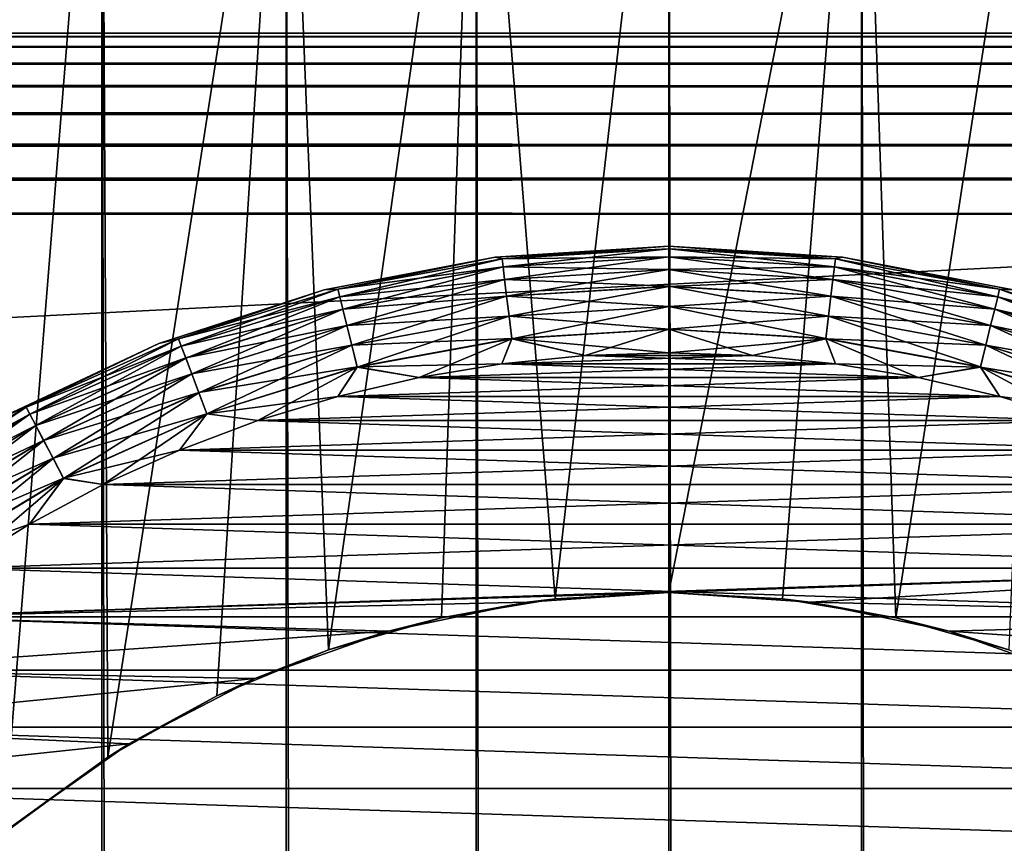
# Model space of a CAD drawing. Extents: x -265 to 265, y 0 to 1027.
# Tile 385 of 396: x 243.91 to 253.15, y 1007.4 to 1015.13. Entities that reach past the tile are written whole.
import ezdxf

# ---------------------------------------------------------------- set-up
doc = ezdxf.new("R2010")
doc.units = 0
doc.header["$LTSCALE"] = 65.185185
for name, color, linetype in [('10', 7, 'CONTINUOUS'), ('247', 7, 'CONTINUOUS'), ('248', 7, 'CONTINUOUS'), ('253', 7, 'CONTINUOUS'), ('254', 7, 'CONTINUOUS'), ('257', 7, 'CONTINUOUS'), ('258', 7, 'CONTINUOUS'), ('261', 7, 'CONTINUOUS'), ('262', 7, 'CONTINUOUS'), ('265', 7, 'CONTINUOUS'), ('266', 7, 'CONTINUOUS'), ('269', 7, 'CONTINUOUS'), ('270', 7, 'CONTINUOUS'), ('3', 7, 'CONTINUOUS'), ('4', 7, 'CONTINUOUS'), ('8', 7, 'CONTINUOUS'), ('9', 7, 'CONTINUOUS')]:
    doc.layers.add(name, color=color, linetype=linetype)

msp = doc.modelspace()

# ---------------------------------------------------------------- linework, layer by layer
at = {"layer": '10', "color": 7, "linetype": 'CONTINUOUS'}
for points in [[(263, 1015, 16.7), (-263, 1015, 16.7), (263, 1015, 23.3), (263, 1015, 16.7)], [(-263, 1015, 16.7), (-263, 1015, 23.3), (263, 1015, 23.3), (-263, 1015, 16.7)]]:
    msp.add_3dface(points, dxfattribs=at)
at = {"layer": '247', "color": 7, "linetype": 'CONTINUOUS'}
for points in [[(243.0292, 1, 13.2818), (244.6809, 1, 14.0252), (243.0292, 1019, 13.2818), (243.0292, 1, 13.2818)], [(243.0292, 1019, 13.2818), (244.6809, 1, 14.0252), (244.6809, 1019, 14.0252), (243.0292, 1019, 13.2818)], [(244.6809, 1, 14.0252), (246.4103, 1, 14.5641), (244.6809, 1019, 14.0252), (244.6809, 1, 14.0252)], [(244.6809, 1019, 14.0252), (246.4103, 1, 14.5641), (246.4103, 1019, 14.5641), (244.6809, 1019, 14.0252)], [(246.4103, 1, 14.5641), (248.1919, 1, 14.8906), (246.4103, 1019, 14.5641), (246.4103, 1, 14.5641)], [(246.4103, 1019, 14.5641), (248.1919, 1, 14.8906), (248.1919, 1019, 14.8906), (246.4103, 1019, 14.5641)], [(248.1919, 1, 14.8906), (250, 1, 15), (248.1919, 1019, 14.8906), (248.1919, 1, 14.8906)], [(248.1919, 1019, 14.8906), (250, 1, 15), (250, 1019, 15), (248.1919, 1019, 14.8906)], [(250, 1, 15), (251.8081, 1, 14.8906), (250, 1019, 15), (250, 1, 15)], [(250, 1019, 15), (251.8081, 1, 14.8906), (251.8081, 1019, 14.8906), (250, 1019, 15)], [(251.8081, 1, 14.8906), (253.5897, 1, 14.5641), (251.8081, 1019, 14.8906), (251.8081, 1, 14.8906)], [(251.8081, 1019, 14.8906), (253.5897, 1, 14.5641), (253.5897, 1019, 14.5641), (251.8081, 1019, 14.8906)]]:
    msp.add_3dface(points, dxfattribs=at)
at = {"layer": '248', "color": 7, "linetype": 'CONTINUOUS'}
for points in [[(243.0292, 1019, -13.2818), (244.6809, 1019, -14.0252), (243.7551, 1007.4876, -13.6382), (243.0292, 1019, -13.2818)], [(243.7551, 1007.4876, -13.6382), (244.6809, 1019, -14.0252), (244.7343, 1008.2058, -14.0454), (243.7551, 1007.4876, -13.6382)], [(244.6809, 1019, -14.0252), (246.4103, 1019, -14.5641), (244.7343, 1008.2058, -14.0454), (244.6809, 1019, -14.0252)], [(244.7343, 1008.2058, -14.0454), (246.4103, 1019, -14.5641), (245.7587, 1008.7792, -14.3879), (244.7343, 1008.2058, -14.0454)], [(245.7587, 1008.7792, -14.3879), (246.4103, 1019, -14.5641), (246.8073, 1009.2125, -14.6563), (245.7587, 1008.7792, -14.3879)], [(246.4103, 1019, -14.5641), (248.1919, 1019, -14.8906), (246.8073, 1009.2125, -14.6563), (246.4103, 1019, -14.5641)], [(246.8073, 1009.2125, -14.6563), (248.1919, 1019, -14.8906), (247.8679, 1009.514, -14.8477), (246.8073, 1009.2125, -14.6563)], [(247.8679, 1009.514, -14.8477), (248.1919, 1019, -14.8906), (248.9331, 1009.6914, -14.962), (247.8679, 1009.514, -14.8477)], [(248.1919, 1019, -14.8906), (250, 1019, -15), (248.9331, 1009.6914, -14.962), (248.1919, 1019, -14.8906)], [(248.9331, 1009.6914, -14.962), (250, 1019, -15), (250, 1009.75, -15), (248.9331, 1009.6914, -14.962)], [(250, 1019, -15), (251.8081, 1019, -14.8906), (250, 1009.75, -15), (250, 1019, -15)], [(250, 1009.75, -15), (251.8081, 1019, -14.8906), (251.0669, 1009.6914, -14.962), (250, 1009.75, -15)], [(251.0669, 1009.6914, -14.962), (251.8081, 1019, -14.8906), (252.1321, 1009.514, -14.8477), (251.0669, 1009.6914, -14.962)], [(251.8081, 1019, -14.8906), (253.5897, 1019, -14.5641), (252.1321, 1009.514, -14.8477), (251.8081, 1019, -14.8906)], [(252.1321, 1009.514, -14.8477), (253.5897, 1019, -14.5641), (253.1927, 1009.2125, -14.6563), (252.1321, 1009.514, -14.8477)]]:
    msp.add_3dface(points, dxfattribs=at)
at = {"layer": '253', "color": 7, "linetype": 'CONTINUOUS'}
for points in [[(248.9331, 1009.6914, -14.962), (250, 1009.75, -15), (248.6724, 1009.6592, -25), (248.9331, 1009.6914, -14.962)], [(248.6724, 1009.6592, -25), (250, 1009.75, -15), (250, 1009.75, -25), (248.6724, 1009.6592, -25)], [(247.3695, 1009.3884, -25), (247.8679, 1009.514, -14.8477), (248.6724, 1009.6592, -25), (247.3695, 1009.3884, -25)], [(247.8679, 1009.514, -14.8477), (248.9331, 1009.6914, -14.962), (248.6724, 1009.6592, -25), (247.8679, 1009.514, -14.8477)], [(246.8073, 1009.2125, -14.6563), (247.8679, 1009.514, -14.8477), (247.3695, 1009.3884, -25), (246.8073, 1009.2125, -14.6563)], [(246.1156, 1008.9428, -25), (246.8073, 1009.2125, -14.6563), (247.3695, 1009.3884, -25), (246.1156, 1008.9428, -25)], [(245.7587, 1008.7792, -14.3879), (246.8073, 1009.2125, -14.6563), (246.1156, 1008.9428, -25), (245.7587, 1008.7792, -14.3879)], [(244.9341, 1008.3306, -25), (245.7587, 1008.7792, -14.3879), (246.1156, 1008.9428, -25), (244.9341, 1008.3306, -25)], [(244.7343, 1008.2058, -14.0454), (245.7587, 1008.7792, -14.3879), (244.9341, 1008.3306, -25), (244.7343, 1008.2058, -14.0454)], [(243.8469, 1007.5632, -25), (244.7343, 1008.2058, -14.0454), (244.9341, 1008.3306, -25), (243.8469, 1007.5632, -25)], [(243.7551, 1007.4876, -13.6382), (244.7343, 1008.2058, -14.0454), (243.8469, 1007.5632, -25), (243.7551, 1007.4876, -13.6382)]]:
    msp.add_3dface(points, dxfattribs=at)
at = {"layer": '254', "color": 7, "linetype": 'CONTINUOUS'}
for points in [[(250, 1009.75, -15), (251.0669, 1009.6914, -14.962), (250, 1009.75, -25), (250, 1009.75, -15)], [(250, 1009.75, -25), (251.0669, 1009.6914, -14.962), (251.3276, 1009.6592, -25), (250, 1009.75, -25)], [(251.0669, 1009.6914, -14.962), (252.1321, 1009.514, -14.8477), (251.3276, 1009.6592, -25), (251.0669, 1009.6914, -14.962)], [(251.3276, 1009.6592, -25), (252.1321, 1009.514, -14.8477), (252.6305, 1009.3884, -25), (251.3276, 1009.6592, -25)], [(252.1321, 1009.514, -14.8477), (253.1927, 1009.2125, -14.6563), (252.6305, 1009.3884, -25), (252.1321, 1009.514, -14.8477)], [(252.6305, 1009.3884, -25), (253.1927, 1009.2125, -14.6563), (253.8844, 1008.9428, -25), (252.6305, 1009.3884, -25)]]:
    msp.add_3dface(points, dxfattribs=at)
at = {"layer": '257', "color": 7, "linetype": 'CONTINUOUS'}
for points in [[(249.2152, 1011.9743, -25), (248.4337, 1011.8973, -25), (250.7848, 1011.9743, -25), (249.2152, 1011.9743, -25)], [(250.7848, 1011.9743, -25), (248.4337, 1011.8973, -25), (251.5663, 1011.8973, -25), (250.7848, 1011.9743, -25)], [(250, 1012, -25), (249.2152, 1011.9743, -25), (250.7848, 1011.9743, -25), (250, 1012, -25)], [(248.4337, 1011.8973, -25), (247.659, 1011.7694, -25), (251.5663, 1011.8973, -25), (248.4337, 1011.8973, -25)], [(251.5663, 1011.8973, -25), (247.659, 1011.7694, -25), (252.341, 1011.7694, -25), (251.5663, 1011.8973, -25)], [(247.659, 1011.7694, -25), (246.8942, 1011.5911, -25), (252.341, 1011.7694, -25), (247.659, 1011.7694, -25)], [(252.341, 1011.7694, -25), (246.8942, 1011.5911, -25), (253.1058, 1011.5911, -25), (252.341, 1011.7694, -25)], [(246.8942, 1011.5911, -25), (246.1428, 1011.3632, -25), (253.1058, 1011.5911, -25), (246.8942, 1011.5911, -25)], [(253.1058, 1011.5911, -25), (246.1428, 1011.3632, -25), (253.8572, 1011.3632, -25), (253.1058, 1011.5911, -25)], [(246.1428, 1011.3632, -25), (245.4078, 1011.0866, -25), (253.8572, 1011.3632, -25), (246.1428, 1011.3632, -25)], [(253.8572, 1011.3632, -25), (245.4078, 1011.0866, -25), (254.5922, 1011.0866, -25), (253.8572, 1011.3632, -25)], [(245.4078, 1011.0866, -25), (244.6926, 1010.7625, -25), (254.5922, 1011.0866, -25), (245.4078, 1011.0866, -25)], [(254.5922, 1011.0866, -25), (244.6926, 1010.7625, -25), (255.3074, 1010.7625, -25), (254.5922, 1011.0866, -25)], [(244.6926, 1010.7625, -25), (244, 1010.3923, -25), (255.3074, 1010.7625, -25), (244.6926, 1010.7625, -25)], [(255.3074, 1010.7625, -25), (244, 1010.3923, -25), (256, 1010.3923, -25), (255.3074, 1010.7625, -25)], [(244, 1010.3923, -25), (243.3332, 1009.9777, -25), (256, 1010.3923, -25), (244, 1010.3923, -25)], [(256, 1010.3923, -25), (243.3332, 1009.9777, -25), (256.6668, 1009.9777, -25), (256, 1010.3923, -25)], [(242.6949, 1009.5203, -25), (250, 1009.75, -25), (256.6668, 1009.9777, -25), (242.6949, 1009.5203, -25)], [(243.3332, 1009.9777, -25), (242.6949, 1009.5203, -25), (256.6668, 1009.9777, -25), (243.3332, 1009.9777, -25)], [(250, 1009.75, -25), (251.3276, 1009.6592, -25), (256.6668, 1009.9777, -25), (250, 1009.75, -25)], [(256.6668, 1009.9777, -25), (251.3276, 1009.6592, -25), (257.3051, 1009.5203, -25), (256.6668, 1009.9777, -25)], [(248.6724, 1009.6592, -25), (250, 1009.75, -25), (242.6949, 1009.5203, -25), (248.6724, 1009.6592, -25)], [(247.3695, 1009.3884, -25), (248.6724, 1009.6592, -25), (242.6949, 1009.5203, -25), (247.3695, 1009.3884, -25)], [(251.3276, 1009.6592, -25), (252.6305, 1009.3884, -25), (257.3051, 1009.5203, -25), (251.3276, 1009.6592, -25)], [(242.0879, 1009.0221, -25), (247.3695, 1009.3884, -25), (242.6949, 1009.5203, -25), (242.0879, 1009.0221, -25)], [(257.3051, 1009.5203, -25), (252.6305, 1009.3884, -25), (257.9121, 1009.0221, -25), (257.3051, 1009.5203, -25)], [(246.1156, 1008.9428, -25), (247.3695, 1009.3884, -25), (242.0879, 1009.0221, -25), (246.1156, 1008.9428, -25)], [(252.6305, 1009.3884, -25), (253.8844, 1008.9428, -25), (257.9121, 1009.0221, -25), (252.6305, 1009.3884, -25)], [(241.5147, 1008.4853, -25), (246.1156, 1008.9428, -25), (242.0879, 1009.0221, -25), (241.5147, 1008.4853, -25)], [(244.9341, 1008.3306, -25), (246.1156, 1008.9428, -25), (241.5147, 1008.4853, -25), (244.9341, 1008.3306, -25)], [(240.9779, 1007.9122, -25), (244.9341, 1008.3306, -25), (241.5147, 1008.4853, -25), (240.9779, 1007.9122, -25)], [(243.8469, 1007.5632, -25), (244.9341, 1008.3306, -25), (240.9779, 1007.9122, -25), (243.8469, 1007.5632, -25)]]:
    msp.add_3dface(points, dxfattribs=at)
at = {"layer": '258', "color": 7, "linetype": 'CONTINUOUS'}
for points in [[(248.4337, 1011.8973, -75), (249.2152, 1011.9743, -75), (251.5663, 1011.8973, -75), (248.4337, 1011.8973, -75)], [(249.2152, 1011.9743, -75), (250, 1012, -75), (250.7848, 1011.9743, -75), (249.2152, 1011.9743, -75)], [(251.5663, 1011.8973, -75), (249.2152, 1011.9743, -75), (250.7848, 1011.9743, -75), (251.5663, 1011.8973, -75)], [(247.659, 1011.7694, -75), (248.4337, 1011.8973, -75), (252.341, 1011.7694, -75), (247.659, 1011.7694, -75)], [(252.341, 1011.7694, -75), (248.4337, 1011.8973, -75), (251.5663, 1011.8973, -75), (252.341, 1011.7694, -75)], [(246.8942, 1011.5911, -75), (247.659, 1011.7694, -75), (253.1058, 1011.5911, -75), (246.8942, 1011.5911, -75)], [(253.1058, 1011.5911, -75), (247.659, 1011.7694, -75), (252.341, 1011.7694, -75), (253.1058, 1011.5911, -75)], [(246.1428, 1011.3632, -75), (246.8942, 1011.5911, -75), (253.8572, 1011.3632, -75), (246.1428, 1011.3632, -75)], [(253.8572, 1011.3632, -75), (246.8942, 1011.5911, -75), (253.1058, 1011.5911, -75), (253.8572, 1011.3632, -75)], [(245.4078, 1011.0866, -75), (246.1428, 1011.3632, -75), (254.5922, 1011.0866, -75), (245.4078, 1011.0866, -75)], [(254.5922, 1011.0866, -75), (246.1428, 1011.3632, -75), (253.8572, 1011.3632, -75), (254.5922, 1011.0866, -75)], [(244.6926, 1010.7625, -75), (245.4078, 1011.0866, -75), (255.3074, 1010.7625, -75), (244.6926, 1010.7625, -75)], [(255.3074, 1010.7625, -75), (245.4078, 1011.0866, -75), (254.5922, 1011.0866, -75), (255.3074, 1010.7625, -75)], [(244, 1010.3923, -75), (244.6926, 1010.7625, -75), (256, 1010.3923, -75), (244, 1010.3923, -75)], [(256, 1010.3923, -75), (244.6926, 1010.7625, -75), (255.3074, 1010.7625, -75), (256, 1010.3923, -75)], [(243.3332, 1009.9777, -75), (244, 1010.3923, -75), (256.6668, 1009.9777, -75), (243.3332, 1009.9777, -75)], [(256.6668, 1009.9777, -75), (244, 1010.3923, -75), (256, 1010.3923, -75), (256.6668, 1009.9777, -75)], [(242.6949, 1009.5203, -75), (243.3332, 1009.9777, -75), (257.3051, 1009.5203, -75), (242.6949, 1009.5203, -75)], [(257.3051, 1009.5203, -75), (243.3332, 1009.9777, -75), (256.6668, 1009.9777, -75), (257.3051, 1009.5203, -75)], [(242.0879, 1009.0221, -75), (242.6949, 1009.5203, -75), (257.9121, 1009.0221, -75), (242.0879, 1009.0221, -75)], [(257.9121, 1009.0221, -75), (242.6949, 1009.5203, -75), (257.3051, 1009.5203, -75), (257.9121, 1009.0221, -75)], [(241.5147, 1008.4853, -75), (242.0879, 1009.0221, -75), (258.4853, 1008.4853, -75), (241.5147, 1008.4853, -75)], [(258.4853, 1008.4853, -75), (242.0879, 1009.0221, -75), (257.9121, 1009.0221, -75), (258.4853, 1008.4853, -75)], [(240.9779, 1007.9122, -75), (241.5147, 1008.4853, -75), (259.0221, 1007.9122, -75), (240.9779, 1007.9122, -75)], [(259.0221, 1007.9122, -75), (241.5147, 1008.4853, -75), (258.4853, 1008.4853, -75), (259.0221, 1007.9122, -75)], [(240.4798, 1007.3052, -75), (240.9779, 1007.9122, -75), (259.5202, 1007.3052, -75), (240.4798, 1007.3052, -75)], [(259.5202, 1007.3052, -75), (240.9779, 1007.9122, -75), (259.0221, 1007.9122, -75), (259.5202, 1007.3052, -75)]]:
    msp.add_3dface(points, dxfattribs=at)
at = {"layer": '261', "color": 7, "linetype": 'CONTINUOUS'}
for points in [[(250, 1013, -74), (248.3707, 1012.8975, -74), (250, 1013, -26), (250, 1013, -74)], [(250, 1013, -26), (248.3707, 1012.8975, -74), (248.3707, 1012.8975, -26), (250, 1013, -26)], [(248.3707, 1012.8975, -74), (246.767, 1012.5916, -74), (248.3707, 1012.8975, -26), (248.3707, 1012.8975, -74)], [(248.3707, 1012.8975, -26), (246.767, 1012.5916, -74), (246.767, 1012.5916, -26), (248.3707, 1012.8975, -26)], [(246.767, 1012.5916, -74), (245.2144, 1012.0871, -74), (246.767, 1012.5916, -26), (246.767, 1012.5916, -74)], [(246.767, 1012.5916, -26), (245.2144, 1012.0871, -74), (245.2144, 1012.0871, -26), (246.767, 1012.5916, -26)], [(245.2144, 1012.0871, -74), (243.7372, 1011.392, -74), (245.2144, 1012.0871, -26), (245.2144, 1012.0871, -74)], [(245.2144, 1012.0871, -26), (243.7372, 1011.392, -74), (243.7372, 1011.392, -26), (245.2144, 1012.0871, -26)]]:
    msp.add_3dface(points, dxfattribs=at)
at = {"layer": '262', "color": 7, "linetype": 'CONTINUOUS'}
for points in [[(250, 1013, -74), (250, 1013, -26), (251.6293, 1012.8975, -26), (250, 1013, -74)], [(251.6293, 1012.8975, -74), (250, 1013, -74), (251.6293, 1012.8975, -26), (251.6293, 1012.8975, -74)], [(253.233, 1012.5916, -74), (251.6293, 1012.8975, -74), (253.233, 1012.5916, -26), (253.233, 1012.5916, -74)], [(253.233, 1012.5916, -26), (251.6293, 1012.8975, -74), (251.6293, 1012.8975, -26), (253.233, 1012.5916, -26)]]:
    msp.add_3dface(points, dxfattribs=at)
at = {"layer": '265', "color": 7, "linetype": 'CONTINUOUS'}
for points in [[(248.3707, 1012.8975, -74), (250, 1013, -74), (248.436, 1012.8803, -74.2225), (248.3707, 1012.8975, -74)], [(250, 1013, -74), (250, 1012.9749, -74.2225), (248.436, 1012.8803, -74.2225), (250, 1013, -74)], [(250, 1012.9749, -74.2225), (248.445, 1012.8068, -74.4341), (248.436, 1012.8803, -74.2225), (250, 1012.9749, -74.2225)], [(250, 1012.9009, -74.4341), (248.445, 1012.8068, -74.4341), (250, 1012.9749, -74.2225), (250, 1012.9009, -74.4341)], [(246.767, 1012.5916, -74), (248.3707, 1012.8975, -74), (246.8949, 1012.5979, -74.2225), (246.767, 1012.5916, -74)], [(248.3707, 1012.8975, -74), (248.436, 1012.8803, -74.2225), (246.8949, 1012.5979, -74.2225), (248.3707, 1012.8975, -74)], [(248.436, 1012.8803, -74.2225), (246.9126, 1012.526, -74.4341), (246.8949, 1012.5979, -74.2225), (248.436, 1012.8803, -74.2225)], [(248.445, 1012.8068, -74.4341), (246.9126, 1012.526, -74.4341), (248.436, 1012.8803, -74.2225), (248.445, 1012.8068, -74.4341)], [(250, 1012.9009, -74.4341), (248.4594, 1012.6884, -74.6238), (248.445, 1012.8068, -74.4341), (250, 1012.9009, -74.4341)], [(250, 1012.7816, -74.6238), (248.4594, 1012.6884, -74.6238), (250, 1012.9009, -74.4341), (250, 1012.7816, -74.6238)], [(248.445, 1012.8068, -74.4341), (246.9412, 1012.4101, -74.6238), (246.9126, 1012.526, -74.4341), (248.445, 1012.8068, -74.4341)], [(248.4594, 1012.6884, -74.6238), (246.9412, 1012.4101, -74.6238), (248.445, 1012.8068, -74.4341), (248.4594, 1012.6884, -74.6238)], [(250, 1012.7816, -74.6238), (248.4785, 1012.5309, -74.7823), (248.4594, 1012.6884, -74.6238), (250, 1012.7816, -74.6238)], [(250, 1012.623, -74.7823), (248.4785, 1012.5309, -74.7823), (250, 1012.7816, -74.6238), (250, 1012.623, -74.7823)], [(248.4594, 1012.6884, -74.6238), (246.9791, 1012.2562, -74.7823), (246.9412, 1012.4101, -74.6238), (248.4594, 1012.6884, -74.6238)], [(248.4785, 1012.5309, -74.7823), (246.9791, 1012.2562, -74.7823), (248.4594, 1012.6884, -74.6238), (248.4785, 1012.5309, -74.7823)], [(250, 1012.623, -74.7823), (248.5014, 1012.3424, -74.9014), (248.4785, 1012.5309, -74.7823), (250, 1012.623, -74.7823)], [(250, 1012.4331, -74.9014), (248.5014, 1012.3424, -74.9014), (250, 1012.623, -74.7823), (250, 1012.4331, -74.9014)], [(245.2144, 1012.0871, -74), (246.767, 1012.5916, -74), (245.399, 1012.1318, -74.2225), (245.2144, 1012.0871, -74)], [(246.767, 1012.5916, -74), (246.8949, 1012.5979, -74.2225), (245.399, 1012.1318, -74.2225), (246.767, 1012.5916, -74)], [(246.8949, 1012.5979, -74.2225), (245.4253, 1012.0625, -74.4341), (245.399, 1012.1318, -74.2225), (246.8949, 1012.5979, -74.2225)], [(246.9126, 1012.526, -74.4341), (245.4253, 1012.0625, -74.4341), (246.8949, 1012.5979, -74.2225), (246.9126, 1012.526, -74.4341)], [(246.9126, 1012.526, -74.4341), (245.4676, 1011.951, -74.6238), (245.4253, 1012.0625, -74.4341), (246.9126, 1012.526, -74.4341)], [(246.9412, 1012.4101, -74.6238), (245.4676, 1011.951, -74.6238), (246.9126, 1012.526, -74.4341), (246.9412, 1012.4101, -74.6238)], [(248.4785, 1012.5309, -74.7823), (247.0246, 1012.0718, -74.9014), (246.9791, 1012.2562, -74.7823), (248.4785, 1012.5309, -74.7823)], [(248.5014, 1012.3424, -74.9014), (247.0246, 1012.0718, -74.9014), (248.4785, 1012.5309, -74.7823), (248.5014, 1012.3424, -74.9014)], [(250, 1012.4331, -74.9014), (248.5269, 1012.1323, -74.9752), (248.5014, 1012.3424, -74.9014), (250, 1012.4331, -74.9014)], [(250, 1012.2214, -74.9752), (248.5269, 1012.1323, -74.9752), (250, 1012.4331, -74.9014), (250, 1012.2214, -74.9752)], [(246.9412, 1012.4101, -74.6238), (245.5238, 1011.8027, -74.7823), (245.4676, 1011.951, -74.6238), (246.9412, 1012.4101, -74.6238)], [(246.9791, 1012.2562, -74.7823), (245.5238, 1011.8027, -74.7823), (246.9412, 1012.4101, -74.6238), (246.9791, 1012.2562, -74.7823)], [(248.5014, 1012.3424, -74.9014), (247.0752, 1011.8663, -74.9752), (247.0246, 1012.0718, -74.9014), (248.5014, 1012.3424, -74.9014)], [(248.5269, 1012.1323, -74.9752), (247.0752, 1011.8663, -74.9752), (248.5014, 1012.3424, -74.9014), (248.5269, 1012.1323, -74.9752)], [(246.9791, 1012.2562, -74.7823), (245.5912, 1011.6251, -74.9014), (245.5238, 1011.8027, -74.7823), (246.9791, 1012.2562, -74.7823)], [(247.0246, 1012.0718, -74.9014), (245.5912, 1011.6251, -74.9014), (246.9791, 1012.2562, -74.7823), (247.0246, 1012.0718, -74.9014)], [(250, 1012.2214, -74.9752), (249.2152, 1011.9743, -75), (248.5269, 1012.1323, -74.9752), (250, 1012.2214, -74.9752)], [(250, 1012, -75), (249.2152, 1011.9743, -75), (250, 1012.2214, -74.9752), (250, 1012, -75)], [(243.7372, 1011.392, -74), (245.2144, 1012.0871, -74), (243.9703, 1011.4887, -74.2225), (243.7372, 1011.392, -74)], [(245.2144, 1012.0871, -74), (245.399, 1012.1318, -74.2225), (243.9703, 1011.4887, -74.2225), (245.2144, 1012.0871, -74)], [(245.399, 1012.1318, -74.2225), (244.0047, 1011.4232, -74.4341), (243.9703, 1011.4887, -74.2225), (245.399, 1012.1318, -74.2225)], [(245.4253, 1012.0625, -74.4341), (244.0047, 1011.4232, -74.4341), (245.399, 1012.1318, -74.2225), (245.4253, 1012.0625, -74.4341)], [(245.4253, 1012.0625, -74.4341), (244.0601, 1011.3175, -74.6238), (244.0047, 1011.4232, -74.4341), (245.4253, 1012.0625, -74.4341)], [(245.4676, 1011.951, -74.6238), (244.0601, 1011.3175, -74.6238), (245.4253, 1012.0625, -74.4341), (245.4676, 1011.951, -74.6238)], [(247.0246, 1012.0718, -74.9014), (245.6662, 1011.4272, -74.9752), (245.5912, 1011.6251, -74.9014), (247.0246, 1012.0718, -74.9014)], [(247.0752, 1011.8663, -74.9752), (245.6662, 1011.4272, -74.9752), (247.0246, 1012.0718, -74.9014), (247.0752, 1011.8663, -74.9752)], [(248.5269, 1012.1323, -74.9752), (247.659, 1011.7694, -75), (247.0752, 1011.8663, -74.9752), (248.5269, 1012.1323, -74.9752)], [(248.4337, 1011.8973, -75), (247.659, 1011.7694, -75), (248.5269, 1012.1323, -74.9752), (248.4337, 1011.8973, -75)], [(249.2152, 1011.9743, -75), (248.4337, 1011.8973, -75), (248.5269, 1012.1323, -74.9752), (249.2152, 1011.9743, -75)], [(245.4676, 1011.951, -74.6238), (244.1338, 1011.1771, -74.7823), (244.0601, 1011.3175, -74.6238), (245.4676, 1011.951, -74.6238)], [(245.5238, 1011.8027, -74.7823), (244.1338, 1011.1771, -74.7823), (245.4676, 1011.951, -74.6238), (245.5238, 1011.8027, -74.7823)], [(247.0752, 1011.8663, -74.9752), (246.1428, 1011.3632, -75), (245.6662, 1011.4272, -74.9752), (247.0752, 1011.8663, -74.9752)], [(246.8942, 1011.5911, -75), (246.1428, 1011.3632, -75), (247.0752, 1011.8663, -74.9752), (246.8942, 1011.5911, -75)], [(247.659, 1011.7694, -75), (246.8942, 1011.5911, -75), (247.0752, 1011.8663, -74.9752), (247.659, 1011.7694, -75)], [(245.5238, 1011.8027, -74.7823), (244.2221, 1011.0089, -74.9014), (244.1338, 1011.1771, -74.7823), (245.5238, 1011.8027, -74.7823)], [(245.5912, 1011.6251, -74.9014), (244.2221, 1011.0089, -74.9014), (245.5238, 1011.8027, -74.7823), (245.5912, 1011.6251, -74.9014)], [(245.5912, 1011.6251, -74.9014), (244.3204, 1010.8215, -74.9752), (244.2221, 1011.0089, -74.9014), (245.5912, 1011.6251, -74.9014)], [(245.6662, 1011.4272, -74.9752), (244.3204, 1010.8215, -74.9752), (245.5912, 1011.6251, -74.9014), (245.6662, 1011.4272, -74.9752)], [(243.7372, 1011.392, -74), (243.9703, 1011.4887, -74.2225), (242.6294, 1010.6782, -74.2225), (243.7372, 1011.392, -74)], [(243.9703, 1011.4887, -74.2225), (242.6715, 1010.6172, -74.4341), (242.6294, 1010.6782, -74.2225), (243.9703, 1011.4887, -74.2225)], [(244.0047, 1011.4232, -74.4341), (242.6715, 1010.6172, -74.4341), (243.9703, 1011.4887, -74.2225), (244.0047, 1011.4232, -74.4341)], [(244.0047, 1011.4232, -74.4341), (242.7393, 1010.519, -74.6238), (242.6715, 1010.6172, -74.4341), (244.0047, 1011.4232, -74.4341)], [(244.0601, 1011.3175, -74.6238), (242.7393, 1010.519, -74.6238), (244.0047, 1011.4232, -74.4341), (244.0601, 1011.3175, -74.6238)], [(245.6662, 1011.4272, -74.9752), (244.6926, 1010.7625, -75), (244.3204, 1010.8215, -74.9752), (245.6662, 1011.4272, -74.9752)], [(245.4078, 1011.0866, -75), (244.6926, 1010.7625, -75), (245.6662, 1011.4272, -74.9752), (245.4078, 1011.0866, -75)], [(246.1428, 1011.3632, -75), (245.4078, 1011.0866, -75), (245.6662, 1011.4272, -74.9752), (246.1428, 1011.3632, -75)], [(244.0601, 1011.3175, -74.6238), (242.8293, 1010.3885, -74.7823), (242.7393, 1010.519, -74.6238), (244.0601, 1011.3175, -74.6238)], [(244.1338, 1011.1771, -74.7823), (242.8293, 1010.3885, -74.7823), (244.0601, 1011.3175, -74.6238), (244.1338, 1011.1771, -74.7823)], [(244.1338, 1011.1771, -74.7823), (242.9372, 1010.2322, -74.9014), (242.8293, 1010.3885, -74.7823), (244.1338, 1011.1771, -74.7823)], [(244.2221, 1011.0089, -74.9014), (242.9372, 1010.2322, -74.9014), (244.1338, 1011.1771, -74.7823), (244.2221, 1011.0089, -74.9014)], [(244.2221, 1011.0089, -74.9014), (243.0574, 1010.058, -74.9752), (242.9372, 1010.2322, -74.9014), (244.2221, 1011.0089, -74.9014)], [(244.3204, 1010.8215, -74.9752), (243.0574, 1010.058, -74.9752), (244.2221, 1011.0089, -74.9014), (244.3204, 1010.8215, -74.9752)], [(244.3204, 1010.8215, -74.9752), (243.3332, 1009.9777, -75), (243.0574, 1010.058, -74.9752), (244.3204, 1010.8215, -74.9752)], [(244, 1010.3923, -75), (243.3332, 1009.9777, -75), (244.3204, 1010.8215, -74.9752), (244, 1010.3923, -75)], [(244.6926, 1010.7625, -75), (244, 1010.3923, -75), (244.3204, 1010.8215, -74.9752), (244.6926, 1010.7625, -75)]]:
    msp.add_3dface(points, dxfattribs=at)
at = {"layer": '266', "color": 7, "linetype": 'CONTINUOUS'}
for points in [[(250, 1013, -74), (251.6293, 1012.8975, -74), (250, 1012.9749, -74.2225), (250, 1013, -74)], [(250, 1012.9749, -74.2225), (251.6293, 1012.8975, -74), (251.564, 1012.8803, -74.2225), (250, 1012.9749, -74.2225)], [(250, 1012.9009, -74.4341), (250, 1012.9749, -74.2225), (251.564, 1012.8803, -74.2225), (250, 1012.9009, -74.4341)], [(250, 1012.7816, -74.6238), (250, 1012.9009, -74.4341), (251.555, 1012.8068, -74.4341), (250, 1012.7816, -74.6238)], [(251.555, 1012.8068, -74.4341), (250, 1012.9009, -74.4341), (251.564, 1012.8803, -74.2225), (251.555, 1012.8068, -74.4341)], [(253.1051, 1012.5979, -74.2225), (251.555, 1012.8068, -74.4341), (251.564, 1012.8803, -74.2225), (253.1051, 1012.5979, -74.2225)], [(251.6293, 1012.8975, -74), (253.1051, 1012.5979, -74.2225), (251.564, 1012.8803, -74.2225), (251.6293, 1012.8975, -74)], [(251.6293, 1012.8975, -74), (253.233, 1012.5916, -74), (253.1051, 1012.5979, -74.2225), (251.6293, 1012.8975, -74)], [(251.5406, 1012.6884, -74.6238), (250, 1012.7816, -74.6238), (251.555, 1012.8068, -74.4341), (251.5406, 1012.6884, -74.6238)], [(253.0874, 1012.526, -74.4341), (251.5406, 1012.6884, -74.6238), (251.555, 1012.8068, -74.4341), (253.0874, 1012.526, -74.4341)], [(253.0874, 1012.526, -74.4341), (251.555, 1012.8068, -74.4341), (253.1051, 1012.5979, -74.2225), (253.0874, 1012.526, -74.4341)], [(250, 1012.623, -74.7823), (250, 1012.7816, -74.6238), (251.5406, 1012.6884, -74.6238), (250, 1012.623, -74.7823)], [(251.5215, 1012.5309, -74.7823), (250, 1012.623, -74.7823), (251.5406, 1012.6884, -74.6238), (251.5215, 1012.5309, -74.7823)], [(250, 1012.4331, -74.9014), (250, 1012.623, -74.7823), (251.5215, 1012.5309, -74.7823), (250, 1012.4331, -74.9014)], [(253.0588, 1012.4101, -74.6238), (251.5215, 1012.5309, -74.7823), (251.5406, 1012.6884, -74.6238), (253.0588, 1012.4101, -74.6238)], [(253.0588, 1012.4101, -74.6238), (251.5406, 1012.6884, -74.6238), (253.0874, 1012.526, -74.4341), (253.0588, 1012.4101, -74.6238)], [(251.4986, 1012.3424, -74.9014), (250, 1012.4331, -74.9014), (251.5215, 1012.5309, -74.7823), (251.4986, 1012.3424, -74.9014)], [(253.0209, 1012.2562, -74.7823), (251.4986, 1012.3424, -74.9014), (251.5215, 1012.5309, -74.7823), (253.0209, 1012.2562, -74.7823)], [(253.0209, 1012.2562, -74.7823), (251.5215, 1012.5309, -74.7823), (253.0588, 1012.4101, -74.6238), (253.0209, 1012.2562, -74.7823)], [(254.5747, 1012.0625, -74.4341), (253.0588, 1012.4101, -74.6238), (253.0874, 1012.526, -74.4341), (254.5747, 1012.0625, -74.4341)], [(254.601, 1012.1318, -74.2225), (253.0874, 1012.526, -74.4341), (253.1051, 1012.5979, -74.2225), (254.601, 1012.1318, -74.2225)], [(254.5747, 1012.0625, -74.4341), (253.0874, 1012.526, -74.4341), (254.601, 1012.1318, -74.2225), (254.5747, 1012.0625, -74.4341)], [(253.233, 1012.5916, -74), (254.601, 1012.1318, -74.2225), (253.1051, 1012.5979, -74.2225), (253.233, 1012.5916, -74)], [(250, 1012.2214, -74.9752), (250, 1012.4331, -74.9014), (251.4986, 1012.3424, -74.9014), (250, 1012.2214, -74.9752)], [(251.4731, 1012.1323, -74.9752), (250, 1012.2214, -74.9752), (251.4986, 1012.3424, -74.9014), (251.4731, 1012.1323, -74.9752)], [(252.9754, 1012.0718, -74.9014), (251.4731, 1012.1323, -74.9752), (251.4986, 1012.3424, -74.9014), (252.9754, 1012.0718, -74.9014)], [(252.9754, 1012.0718, -74.9014), (251.4986, 1012.3424, -74.9014), (253.0209, 1012.2562, -74.7823), (252.9754, 1012.0718, -74.9014)], [(254.5324, 1011.951, -74.6238), (253.0209, 1012.2562, -74.7823), (253.0588, 1012.4101, -74.6238), (254.5324, 1011.951, -74.6238)], [(254.5324, 1011.951, -74.6238), (253.0588, 1012.4101, -74.6238), (254.5747, 1012.0625, -74.4341), (254.5324, 1011.951, -74.6238)], [(254.4762, 1011.8027, -74.7823), (252.9754, 1012.0718, -74.9014), (253.0209, 1012.2562, -74.7823), (254.4762, 1011.8027, -74.7823)], [(254.4762, 1011.8027, -74.7823), (253.0209, 1012.2562, -74.7823), (254.5324, 1011.951, -74.6238), (254.4762, 1011.8027, -74.7823)], [(250, 1012, -75), (250, 1012.2214, -74.9752), (251.4731, 1012.1323, -74.9752), (250, 1012, -75)], [(250.7848, 1011.9743, -75), (250, 1012, -75), (251.4731, 1012.1323, -74.9752), (250.7848, 1011.9743, -75)], [(251.5663, 1011.8973, -75), (250.7848, 1011.9743, -75), (251.4731, 1012.1323, -74.9752), (251.5663, 1011.8973, -75)], [(252.9248, 1011.8663, -74.9752), (251.5663, 1011.8973, -75), (251.4731, 1012.1323, -74.9752), (252.9248, 1011.8663, -74.9752)], [(252.9248, 1011.8663, -74.9752), (251.4731, 1012.1323, -74.9752), (252.9754, 1012.0718, -74.9014), (252.9248, 1011.8663, -74.9752)], [(254.4088, 1011.6251, -74.9014), (252.9248, 1011.8663, -74.9752), (252.9754, 1012.0718, -74.9014), (254.4088, 1011.6251, -74.9014)], [(254.4088, 1011.6251, -74.9014), (252.9754, 1012.0718, -74.9014), (254.4762, 1011.8027, -74.7823), (254.4088, 1011.6251, -74.9014)], [(252.341, 1011.7694, -75), (251.5663, 1011.8973, -75), (252.9248, 1011.8663, -74.9752), (252.341, 1011.7694, -75)], [(253.1058, 1011.5911, -75), (252.341, 1011.7694, -75), (252.9248, 1011.8663, -74.9752), (253.1058, 1011.5911, -75)], [(254.3338, 1011.4272, -74.9752), (253.1058, 1011.5911, -75), (252.9248, 1011.8663, -74.9752), (254.3338, 1011.4272, -74.9752)], [(254.3338, 1011.4272, -74.9752), (252.9248, 1011.8663, -74.9752), (254.4088, 1011.6251, -74.9014), (254.3338, 1011.4272, -74.9752)], [(253.8572, 1011.3632, -75), (253.1058, 1011.5911, -75), (254.3338, 1011.4272, -74.9752), (253.8572, 1011.3632, -75)]]:
    msp.add_3dface(points, dxfattribs=at)
at = {"layer": '269', "color": 7, "linetype": 'CONTINUOUS'}
for points in [[(250, 1013, -26), (248.3707, 1012.8975, -26), (250, 1012.9752, -25.7786), (250, 1013, -26)], [(248.3707, 1012.8975, -26), (248.436, 1012.8806, -25.7786), (250, 1012.9752, -25.7786), (248.3707, 1012.8975, -26)], [(248.436, 1012.8806, -25.7786), (250, 1012.9014, -25.5669), (250, 1012.9752, -25.7786), (248.436, 1012.8806, -25.7786)], [(248.3707, 1012.8975, -26), (246.767, 1012.5916, -26), (246.8948, 1012.5981, -25.7786), (248.3707, 1012.8975, -26)], [(248.3707, 1012.8975, -26), (246.8948, 1012.5981, -25.7786), (248.436, 1012.8806, -25.7786), (248.3707, 1012.8975, -26)], [(246.8948, 1012.5981, -25.7786), (248.4449, 1012.8073, -25.5669), (248.436, 1012.8806, -25.7786), (246.8948, 1012.5981, -25.7786)], [(248.4449, 1012.8073, -25.5669), (250, 1012.9014, -25.5669), (248.436, 1012.8806, -25.7786), (248.4449, 1012.8073, -25.5669)], [(248.4449, 1012.8073, -25.5669), (250, 1012.7823, -25.377), (250, 1012.9014, -25.5669), (248.4449, 1012.8073, -25.5669)], [(246.9125, 1012.5265, -25.5669), (248.4449, 1012.8073, -25.5669), (246.8948, 1012.5981, -25.7786), (246.9125, 1012.5265, -25.5669)], [(246.9125, 1012.5265, -25.5669), (248.4593, 1012.6891, -25.377), (248.4449, 1012.8073, -25.5669), (246.9125, 1012.5265, -25.5669)], [(248.4593, 1012.6891, -25.377), (250, 1012.7823, -25.377), (248.4449, 1012.8073, -25.5669), (248.4593, 1012.6891, -25.377)], [(248.4593, 1012.6891, -25.377), (250, 1012.6238, -25.2184), (250, 1012.7823, -25.377), (248.4593, 1012.6891, -25.377)], [(246.767, 1012.5916, -26), (245.3989, 1012.132, -25.7786), (246.8948, 1012.5981, -25.7786), (246.767, 1012.5916, -26)], [(245.3989, 1012.132, -25.7786), (246.9125, 1012.5265, -25.5669), (246.8948, 1012.5981, -25.7786), (245.3989, 1012.132, -25.7786)], [(246.941, 1012.4108, -25.377), (248.4593, 1012.6891, -25.377), (246.9125, 1012.5265, -25.5669), (246.941, 1012.4108, -25.377)], [(246.941, 1012.4108, -25.377), (248.4784, 1012.5318, -25.2184), (248.4593, 1012.6891, -25.377), (246.941, 1012.4108, -25.377)], [(248.4784, 1012.5318, -25.2184), (250, 1012.6238, -25.2184), (248.4593, 1012.6891, -25.377), (248.4784, 1012.5318, -25.2184)], [(248.4784, 1012.5318, -25.2184), (250, 1012.4341, -25.0991), (250, 1012.6238, -25.2184), (248.4784, 1012.5318, -25.2184)], [(246.767, 1012.5916, -26), (245.2144, 1012.0871, -26), (245.3989, 1012.132, -25.7786), (246.767, 1012.5916, -26)], [(245.4251, 1012.063, -25.5669), (246.9125, 1012.5265, -25.5669), (245.3989, 1012.132, -25.7786), (245.4251, 1012.063, -25.5669)], [(245.4251, 1012.063, -25.5669), (246.941, 1012.4108, -25.377), (246.9125, 1012.5265, -25.5669), (245.4251, 1012.063, -25.5669)], [(246.9789, 1012.257, -25.2184), (248.4784, 1012.5318, -25.2184), (246.941, 1012.4108, -25.377), (246.9789, 1012.257, -25.2184)], [(246.9789, 1012.257, -25.2184), (248.5012, 1012.3434, -25.0991), (248.4784, 1012.5318, -25.2184), (246.9789, 1012.257, -25.2184)], [(248.5012, 1012.3434, -25.0991), (250, 1012.4341, -25.0991), (248.4784, 1012.5318, -25.2184), (248.5012, 1012.3434, -25.0991)], [(248.5012, 1012.3434, -25.0991), (250, 1012.2225, -25.0251), (250, 1012.4341, -25.0991), (248.5012, 1012.3434, -25.0991)], [(245.4674, 1011.9516, -25.377), (246.941, 1012.4108, -25.377), (245.4251, 1012.063, -25.5669), (245.4674, 1011.9516, -25.377)], [(245.4674, 1011.9516, -25.377), (246.9789, 1012.257, -25.2184), (246.941, 1012.4108, -25.377), (245.4674, 1011.9516, -25.377)], [(247.0243, 1012.0728, -25.0991), (248.5012, 1012.3434, -25.0991), (246.9789, 1012.257, -25.2184), (247.0243, 1012.0728, -25.0991)], [(247.0243, 1012.0728, -25.0991), (248.5267, 1012.1334, -25.0251), (248.5012, 1012.3434, -25.0991), (247.0243, 1012.0728, -25.0991)], [(248.5267, 1012.1334, -25.0251), (250, 1012.2225, -25.0251), (248.5012, 1012.3434, -25.0991), (248.5267, 1012.1334, -25.0251)], [(245.5235, 1011.8035, -25.2184), (246.9789, 1012.257, -25.2184), (245.4674, 1011.9516, -25.377), (245.5235, 1011.8035, -25.2184)], [(245.5235, 1011.8035, -25.2184), (247.0243, 1012.0728, -25.0991), (246.9789, 1012.257, -25.2184), (245.5235, 1011.8035, -25.2184)], [(248.5267, 1012.1334, -25.0251), (250, 1012, -25), (250, 1012.2225, -25.0251), (248.5267, 1012.1334, -25.0251)], [(245.2144, 1012.0871, -26), (243.7372, 1011.392, -26), (243.9701, 1011.4889, -25.7786), (245.2144, 1012.0871, -26)], [(245.2144, 1012.0871, -26), (243.9701, 1011.4889, -25.7786), (245.3989, 1012.132, -25.7786), (245.2144, 1012.0871, -26)], [(243.9701, 1011.4889, -25.7786), (245.4251, 1012.063, -25.5669), (245.3989, 1012.132, -25.7786), (243.9701, 1011.4889, -25.7786)], [(244.0044, 1011.4236, -25.5669), (245.4251, 1012.063, -25.5669), (243.9701, 1011.4889, -25.7786), (244.0044, 1011.4236, -25.5669)], [(244.0044, 1011.4236, -25.5669), (245.4674, 1011.9516, -25.377), (245.4251, 1012.063, -25.5669), (244.0044, 1011.4236, -25.5669)], [(245.5908, 1011.6261, -25.0991), (247.0243, 1012.0728, -25.0991), (245.5235, 1011.8035, -25.2184), (245.5908, 1011.6261, -25.0991)], [(245.5908, 1011.6261, -25.0991), (247.075, 1011.8674, -25.0251), (247.0243, 1012.0728, -25.0991), (245.5908, 1011.6261, -25.0991)], [(247.075, 1011.8674, -25.0251), (248.5267, 1012.1334, -25.0251), (247.0243, 1012.0728, -25.0991), (247.075, 1011.8674, -25.0251)], [(247.075, 1011.8674, -25.0251), (248.4337, 1011.8973, -25), (248.5267, 1012.1334, -25.0251), (247.075, 1011.8674, -25.0251)], [(248.4337, 1011.8973, -25), (249.2152, 1011.9743, -25), (248.5267, 1012.1334, -25.0251), (248.4337, 1011.8973, -25)], [(249.2152, 1011.9743, -25), (250, 1012, -25), (248.5267, 1012.1334, -25.0251), (249.2152, 1011.9743, -25)], [(244.0598, 1011.3181, -25.377), (245.4674, 1011.9516, -25.377), (244.0044, 1011.4236, -25.5669), (244.0598, 1011.3181, -25.377)], [(244.0598, 1011.3181, -25.377), (245.5235, 1011.8035, -25.2184), (245.4674, 1011.9516, -25.377), (244.0598, 1011.3181, -25.377)], [(245.6658, 1011.4283, -25.0251), (247.075, 1011.8674, -25.0251), (245.5908, 1011.6261, -25.0991), (245.6658, 1011.4283, -25.0251)], [(245.6658, 1011.4283, -25.0251), (246.8942, 1011.5911, -25), (247.075, 1011.8674, -25.0251), (245.6658, 1011.4283, -25.0251)], [(246.8942, 1011.5911, -25), (247.659, 1011.7694, -25), (247.075, 1011.8674, -25.0251), (246.8942, 1011.5911, -25)], [(247.659, 1011.7694, -25), (248.4337, 1011.8973, -25), (247.075, 1011.8674, -25.0251), (247.659, 1011.7694, -25)], [(244.1334, 1011.1779, -25.2184), (245.5235, 1011.8035, -25.2184), (244.0598, 1011.3181, -25.377), (244.1334, 1011.1779, -25.2184)], [(244.1334, 1011.1779, -25.2184), (245.5908, 1011.6261, -25.0991), (245.5235, 1011.8035, -25.2184), (244.1334, 1011.1779, -25.2184)], [(244.2216, 1011.0098, -25.0991), (245.5908, 1011.6261, -25.0991), (244.1334, 1011.1779, -25.2184), (244.2216, 1011.0098, -25.0991)], [(244.2216, 1011.0098, -25.0991), (245.6658, 1011.4283, -25.0251), (245.5908, 1011.6261, -25.0991), (244.2216, 1011.0098, -25.0991)], [(246.1428, 1011.3632, -25), (246.8942, 1011.5911, -25), (245.6658, 1011.4283, -25.0251), (246.1428, 1011.3632, -25)], [(243.7372, 1011.392, -26), (242.6293, 1010.6784, -25.7786), (243.9701, 1011.4889, -25.7786), (243.7372, 1011.392, -26)], [(242.6293, 1010.6784, -25.7786), (244.0044, 1011.4236, -25.5669), (243.9701, 1011.4889, -25.7786), (242.6293, 1010.6784, -25.7786)], [(242.6712, 1010.6176, -25.5669), (244.0044, 1011.4236, -25.5669), (242.6293, 1010.6784, -25.7786), (242.6712, 1010.6176, -25.5669)], [(242.6712, 1010.6176, -25.5669), (244.0598, 1011.3181, -25.377), (244.0044, 1011.4236, -25.5669), (242.6712, 1010.6176, -25.5669)], [(244.3199, 1010.8225, -25.0251), (245.6658, 1011.4283, -25.0251), (244.2216, 1011.0098, -25.0991), (244.3199, 1010.8225, -25.0251)], [(244.3199, 1010.8225, -25.0251), (245.4078, 1011.0866, -25), (245.6658, 1011.4283, -25.0251), (244.3199, 1010.8225, -25.0251)], [(245.4078, 1011.0866, -25), (246.1428, 1011.3632, -25), (245.6658, 1011.4283, -25.0251), (245.4078, 1011.0866, -25)], [(242.7389, 1010.5196, -25.377), (244.0598, 1011.3181, -25.377), (242.6712, 1010.6176, -25.5669), (242.7389, 1010.5196, -25.377)], [(242.7389, 1010.5196, -25.377), (244.1334, 1011.1779, -25.2184), (244.0598, 1011.3181, -25.377), (242.7389, 1010.5196, -25.377)], [(242.8288, 1010.3892, -25.2184), (244.1334, 1011.1779, -25.2184), (242.7389, 1010.5196, -25.377), (242.8288, 1010.3892, -25.2184)], [(242.8288, 1010.3892, -25.2184), (244.2216, 1011.0098, -25.0991), (244.1334, 1011.1779, -25.2184), (242.8288, 1010.3892, -25.2184)], [(244.6926, 1010.7625, -25), (245.4078, 1011.0866, -25), (244.3199, 1010.8225, -25.0251), (244.6926, 1010.7625, -25)], [(242.9366, 1010.2331, -25.0991), (244.2216, 1011.0098, -25.0991), (242.8288, 1010.3892, -25.2184), (242.9366, 1010.2331, -25.0991)], [(242.9366, 1010.2331, -25.0991), (244.3199, 1010.8225, -25.0251), (244.2216, 1011.0098, -25.0991), (242.9366, 1010.2331, -25.0991)], [(243.0568, 1010.0589, -25.0251), (244.3199, 1010.8225, -25.0251), (242.9366, 1010.2331, -25.0991), (243.0568, 1010.0589, -25.0251)], [(243.0568, 1010.0589, -25.0251), (244, 1010.3923, -25), (244.3199, 1010.8225, -25.0251), (243.0568, 1010.0589, -25.0251)], [(244, 1010.3923, -25), (244.6926, 1010.7625, -25), (244.3199, 1010.8225, -25.0251), (244, 1010.3923, -25)], [(243.3332, 1009.9777, -25), (244, 1010.3923, -25), (243.0568, 1010.0589, -25.0251), (243.3332, 1009.9777, -25)]]:
    msp.add_3dface(points, dxfattribs=at)
at = {"layer": '270', "color": 7, "linetype": 'CONTINUOUS'}
for points in [[(251.6293, 1012.8975, -26), (250, 1013, -26), (251.564, 1012.8806, -25.7786), (251.6293, 1012.8975, -26)], [(250, 1013, -26), (250, 1012.9752, -25.7786), (251.564, 1012.8806, -25.7786), (250, 1013, -26)], [(250, 1012.9752, -25.7786), (250, 1012.9014, -25.5669), (251.5551, 1012.8073, -25.5669), (250, 1012.9752, -25.7786)], [(250, 1012.9752, -25.7786), (251.5551, 1012.8073, -25.5669), (251.564, 1012.8806, -25.7786), (250, 1012.9752, -25.7786)], [(250, 1012.9014, -25.5669), (250, 1012.7823, -25.377), (251.5407, 1012.6891, -25.377), (250, 1012.9014, -25.5669)], [(250, 1012.9014, -25.5669), (251.5407, 1012.6891, -25.377), (251.5551, 1012.8073, -25.5669), (250, 1012.9014, -25.5669)], [(251.5551, 1012.8073, -25.5669), (253.0875, 1012.5265, -25.5669), (251.564, 1012.8806, -25.7786), (251.5551, 1012.8073, -25.5669)], [(251.6293, 1012.8975, -26), (251.564, 1012.8806, -25.7786), (253.1052, 1012.5981, -25.7786), (251.6293, 1012.8975, -26)], [(251.564, 1012.8806, -25.7786), (253.0875, 1012.5265, -25.5669), (253.1052, 1012.5981, -25.7786), (251.564, 1012.8806, -25.7786)], [(253.233, 1012.5916, -26), (251.6293, 1012.8975, -26), (253.1052, 1012.5981, -25.7786), (253.233, 1012.5916, -26)], [(251.5407, 1012.6891, -25.377), (253.059, 1012.4108, -25.377), (251.5551, 1012.8073, -25.5669), (251.5407, 1012.6891, -25.377)], [(251.5551, 1012.8073, -25.5669), (253.059, 1012.4108, -25.377), (253.0875, 1012.5265, -25.5669), (251.5551, 1012.8073, -25.5669)], [(250, 1012.7823, -25.377), (250, 1012.6238, -25.2184), (251.5216, 1012.5318, -25.2184), (250, 1012.7823, -25.377)], [(250, 1012.7823, -25.377), (251.5216, 1012.5318, -25.2184), (251.5407, 1012.6891, -25.377), (250, 1012.7823, -25.377)], [(250, 1012.6238, -25.2184), (250, 1012.4341, -25.0991), (251.4988, 1012.3434, -25.0991), (250, 1012.6238, -25.2184)], [(250, 1012.6238, -25.2184), (251.4988, 1012.3434, -25.0991), (251.5216, 1012.5318, -25.2184), (250, 1012.6238, -25.2184)], [(251.5216, 1012.5318, -25.2184), (253.0211, 1012.257, -25.2184), (251.5407, 1012.6891, -25.377), (251.5216, 1012.5318, -25.2184)], [(251.5407, 1012.6891, -25.377), (253.0211, 1012.257, -25.2184), (253.059, 1012.4108, -25.377), (251.5407, 1012.6891, -25.377)], [(253.0875, 1012.5265, -25.5669), (254.5749, 1012.063, -25.5669), (253.1052, 1012.5981, -25.7786), (253.0875, 1012.5265, -25.5669)], [(253.233, 1012.5916, -26), (253.1052, 1012.5981, -25.7786), (254.6011, 1012.132, -25.7786), (253.233, 1012.5916, -26)], [(253.1052, 1012.5981, -25.7786), (254.5749, 1012.063, -25.5669), (254.6011, 1012.132, -25.7786), (253.1052, 1012.5981, -25.7786)], [(251.4988, 1012.3434, -25.0991), (252.9757, 1012.0728, -25.0991), (251.5216, 1012.5318, -25.2184), (251.4988, 1012.3434, -25.0991)], [(251.5216, 1012.5318, -25.2184), (252.9757, 1012.0728, -25.0991), (253.0211, 1012.257, -25.2184), (251.5216, 1012.5318, -25.2184)], [(253.059, 1012.4108, -25.377), (254.5326, 1011.9516, -25.377), (253.0875, 1012.5265, -25.5669), (253.059, 1012.4108, -25.377)], [(253.0875, 1012.5265, -25.5669), (254.5326, 1011.9516, -25.377), (254.5749, 1012.063, -25.5669), (253.0875, 1012.5265, -25.5669)], [(250, 1012.4341, -25.0991), (250, 1012.2225, -25.0251), (251.4733, 1012.1334, -25.0251), (250, 1012.4341, -25.0991)], [(250, 1012.4341, -25.0991), (251.4733, 1012.1334, -25.0251), (251.4988, 1012.3434, -25.0991), (250, 1012.4341, -25.0991)], [(251.4733, 1012.1334, -25.0251), (252.925, 1011.8674, -25.0251), (251.4988, 1012.3434, -25.0991), (251.4733, 1012.1334, -25.0251)], [(251.4988, 1012.3434, -25.0991), (252.925, 1011.8674, -25.0251), (252.9757, 1012.0728, -25.0991), (251.4988, 1012.3434, -25.0991)], [(253.0211, 1012.257, -25.2184), (254.4765, 1011.8035, -25.2184), (253.059, 1012.4108, -25.377), (253.0211, 1012.257, -25.2184)], [(253.059, 1012.4108, -25.377), (254.4765, 1011.8035, -25.2184), (254.5326, 1011.9516, -25.377), (253.059, 1012.4108, -25.377)], [(252.9757, 1012.0728, -25.0991), (254.4092, 1011.6261, -25.0991), (253.0211, 1012.257, -25.2184), (252.9757, 1012.0728, -25.0991)], [(253.0211, 1012.257, -25.2184), (254.4092, 1011.6261, -25.0991), (254.4765, 1011.8035, -25.2184), (253.0211, 1012.257, -25.2184)], [(250, 1012, -25), (250.7848, 1011.9743, -25), (250, 1012.2225, -25.0251), (250, 1012, -25)], [(250, 1012.2225, -25.0251), (250.7848, 1011.9743, -25), (251.4733, 1012.1334, -25.0251), (250, 1012.2225, -25.0251)], [(250.7848, 1011.9743, -25), (251.5663, 1011.8973, -25), (251.4733, 1012.1334, -25.0251), (250.7848, 1011.9743, -25)], [(251.5663, 1011.8973, -25), (252.341, 1011.7694, -25), (251.4733, 1012.1334, -25.0251), (251.5663, 1011.8973, -25)], [(251.4733, 1012.1334, -25.0251), (252.341, 1011.7694, -25), (252.925, 1011.8674, -25.0251), (251.4733, 1012.1334, -25.0251)], [(252.925, 1011.8674, -25.0251), (254.3342, 1011.4283, -25.0251), (252.9757, 1012.0728, -25.0991), (252.925, 1011.8674, -25.0251)], [(252.9757, 1012.0728, -25.0991), (254.3342, 1011.4283, -25.0251), (254.4092, 1011.6261, -25.0991), (252.9757, 1012.0728, -25.0991)], [(252.341, 1011.7694, -25), (253.1058, 1011.5911, -25), (252.925, 1011.8674, -25.0251), (252.341, 1011.7694, -25)], [(253.1058, 1011.5911, -25), (253.8572, 1011.3632, -25), (252.925, 1011.8674, -25.0251), (253.1058, 1011.5911, -25)], [(252.925, 1011.8674, -25.0251), (253.8572, 1011.3632, -25), (254.3342, 1011.4283, -25.0251), (252.925, 1011.8674, -25.0251)]]:
    msp.add_3dface(points, dxfattribs=at)
at = {"layer": '3', "color": 7, "linetype": 'CONTINUOUS'}
for points in [[(-263, 1014.9673, 16.3683), (-263, 1015, 16.7), (263, 1014.9677, 16.3703), (-263, 1014.9673, 16.3683)], [(263, 1014.9677, 16.3703), (-263, 1015, 16.7), (263, 1015, 16.7), (263, 1014.9677, 16.3703)], [(263, 1014.8712, 16.051), (-263, 1014.9673, 16.3683), (263, 1014.9677, 16.3703), (263, 1014.8712, 16.051)], [(-263, 1014.8705, 16.0491), (-263, 1014.9673, 16.3683), (263, 1014.8712, 16.051), (-263, 1014.8705, 16.0491)], [(263, 1014.7142, 15.7566), (-263, 1014.8705, 16.0491), (263, 1014.8712, 16.051), (263, 1014.7142, 15.7566)], [(-263, 1014.7131, 15.755), (-263, 1014.8705, 16.0491), (263, 1014.7142, 15.7566), (-263, 1014.7131, 15.755)], [(263, 1014.5028, 15.4986), (-263, 1014.7131, 15.755), (263, 1014.7142, 15.7566), (263, 1014.5028, 15.4986)], [(-263, 1014.5014, 15.4972), (-263, 1014.7131, 15.755), (263, 1014.5028, 15.4986), (-263, 1014.5014, 15.4972)], [(263, 1014.245, 15.2869), (-263, 1014.5014, 15.4972), (263, 1014.5028, 15.4986), (263, 1014.245, 15.2869)], [(-263, 1014.2434, 15.2858), (-263, 1014.5014, 15.4972), (263, 1014.245, 15.2869), (-263, 1014.2434, 15.2858)], [(263, 1013.9509, 15.1295), (-263, 1014.2434, 15.2858), (263, 1014.245, 15.2869), (263, 1013.9509, 15.1295)], [(-263, 1013.949, 15.1288), (-263, 1014.2434, 15.2858), (263, 1013.9509, 15.1295), (-263, 1013.949, 15.1288)], [(263, 1013.6317, 15.0327), (-263, 1013.949, 15.1288), (263, 1013.9509, 15.1295), (263, 1013.6317, 15.0327)], [(-263, 1013.6297, 15.0323), (-263, 1013.949, 15.1288), (263, 1013.6317, 15.0327), (-263, 1013.6297, 15.0323)], [(263, 1013.3, 15), (-263, 1013.6297, 15.0323), (263, 1013.6317, 15.0327), (263, 1013.3, 15)], [(-263, 1013.3, 15), (-263, 1013.6297, 15.0323), (263, 1013.3, 15), (-263, 1013.3, 15)]]:
    msp.add_3dface(points, dxfattribs=at)
at = {"layer": '4', "color": 7, "linetype": 'CONTINUOUS'}
for points in [[(-263, 1013.3, 15), (263, 1013.3, 15), (-263, 986.7, 15), (-263, 1013.3, 15)], [(-263, 986.7, 15), (263, 1013.3, 15), (263, 986.7, 15), (-263, 986.7, 15)]]:
    msp.add_3dface(points, dxfattribs=at)
at = {"layer": '8', "color": 7, "linetype": 'CONTINUOUS'}
for points in [[(-263, 986.7, 25), (263, 986.7, 25), (-263, 1013.3, 25), (-263, 986.7, 25)], [(-263, 1013.3, 25), (263, 986.7, 25), (263, 1013.3, 25), (-263, 1013.3, 25)]]:
    msp.add_3dface(points, dxfattribs=at)
at = {"layer": '9', "color": 7, "linetype": 'CONTINUOUS'}
for points in [[(-263, 1015, 23.3), (-263, 1014.9677, 23.6297), (263, 1015, 23.3), (-263, 1015, 23.3)], [(263, 1015, 23.3), (-263, 1014.9677, 23.6297), (263, 1014.9673, 23.6317), (263, 1015, 23.3)], [(-263, 1014.9677, 23.6297), (-263, 1014.8712, 23.949), (263, 1014.9673, 23.6317), (-263, 1014.9677, 23.6297)], [(263, 1014.9673, 23.6317), (-263, 1014.8712, 23.949), (263, 1014.8705, 23.9509), (263, 1014.9673, 23.6317)], [(-263, 1014.8712, 23.949), (-263, 1014.7142, 24.2434), (263, 1014.8705, 23.9509), (-263, 1014.8712, 23.949)], [(263, 1014.8705, 23.9509), (-263, 1014.7142, 24.2434), (263, 1014.7131, 24.245), (263, 1014.8705, 23.9509)], [(-263, 1014.7142, 24.2434), (-263, 1014.5028, 24.5014), (263, 1014.7131, 24.245), (-263, 1014.7142, 24.2434)], [(263, 1014.7131, 24.245), (-263, 1014.5028, 24.5014), (263, 1014.5014, 24.5028), (263, 1014.7131, 24.245)], [(-263, 1014.5028, 24.5014), (-263, 1014.245, 24.7131), (263, 1014.5014, 24.5028), (-263, 1014.5028, 24.5014)], [(263, 1014.5014, 24.5028), (-263, 1014.245, 24.7131), (263, 1014.2434, 24.7142), (263, 1014.5014, 24.5028)], [(-263, 1014.245, 24.7131), (-263, 1013.9509, 24.8705), (263, 1014.2434, 24.7142), (-263, 1014.245, 24.7131)], [(263, 1014.2434, 24.7142), (-263, 1013.9509, 24.8705), (263, 1013.949, 24.8712), (263, 1014.2434, 24.7142)], [(-263, 1013.9509, 24.8705), (-263, 1013.6317, 24.9673), (263, 1013.949, 24.8712), (-263, 1013.9509, 24.8705)], [(263, 1013.949, 24.8712), (-263, 1013.6317, 24.9673), (263, 1013.6297, 24.9677), (263, 1013.949, 24.8712)], [(-263, 1013.6317, 24.9673), (-263, 1013.3, 25), (263, 1013.6297, 24.9677), (-263, 1013.6317, 24.9673)], [(-263, 1013.3, 25), (263, 1013.3, 25), (263, 1013.6297, 24.9677), (-263, 1013.3, 25)]]:
    msp.add_3dface(points, dxfattribs=at)

doc.saveas('drawing.dxf')
